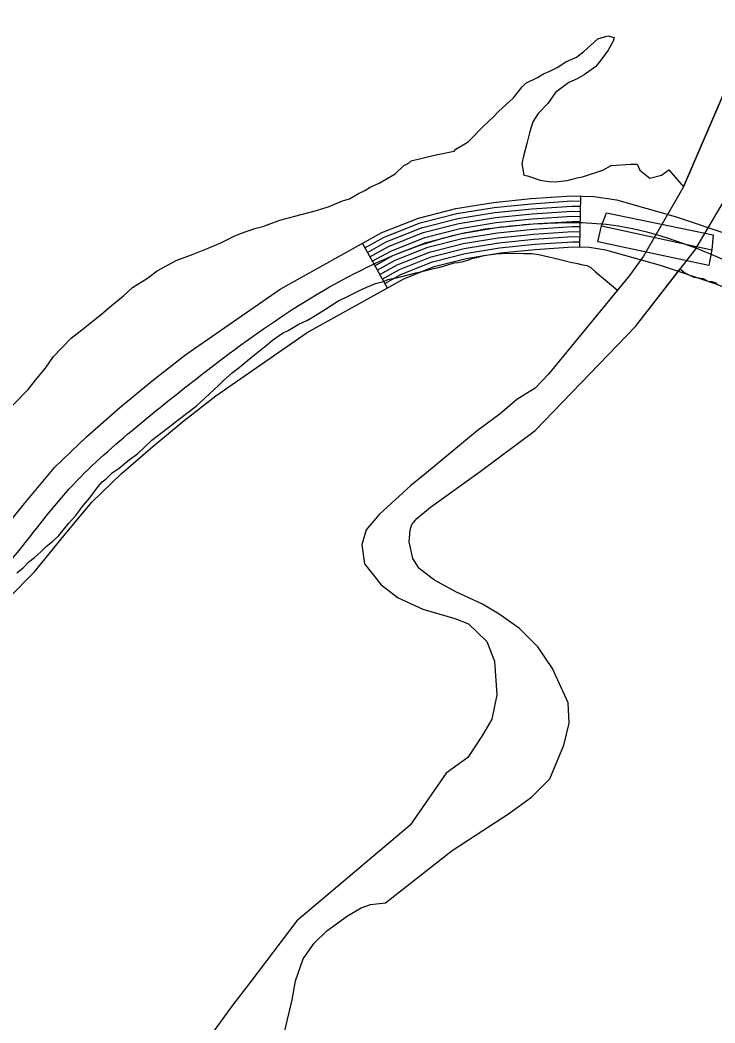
# Model space of a CAD drawing. Extents: x 3192986 to 3230865, y 867483 to 892886.
# Drawn here: x 3225278 to 3225687, y 874086 to 874677 of the extents above; entities that cross this region are included whole.
import ezdxf

# ---------------------------------------------------------------- set-up
doc = ezdxf.new("R2010")
doc.units = 0
for name, color, linetype in [('V-BRDG-OTLN', 7, 'Continuous'), ('V-ROAD-CNTR', 7, 'Continuous'), ('V-SITE-VEGE', 7, 'Continuous'), ('V-TOPO-SHOR', 7, 'Continuous')]:
    doc.layers.add(name, color=color, linetype=linetype)

msp = doc.modelspace()

# ---------------------------------------------------------------- linework, layer by layer
at = {"layer": 'V-BRDG-OTLN'}
msp.add_line((3225620.09, 874555.79), (3225685.16, 874541.64), dxfattribs=at)
msp.add_lwpolyline([(3225685.16, 874541.64), (3225683.4, 874532.29), (3225618.1, 874546.22), (3225620.09, 874555.79), (3225623.18, 874563.5), (3225685.93, 874550.41)], close=True, dxfattribs=at)
at = {"layer": 'V-ROAD-CNTR'}
for p, q in [((3225607.85, 874573.27), (3225607.14, 874543.28)), ((3225479.33, 874545.35), (3225493.93, 874519.14))]:
    msp.add_line(p, q, dxfattribs=at)
for points in [[(3225263.84, 874371.97), (3225280.24, 874392.17), (3225297.91, 874413.41), (3225316.97, 874431.67), (3225336.38, 874448.62), (3225355.51, 874464.43), (3225375.28, 874479.85), (3225430.89, 874518.35), (3225490.84, 874551.76), (3225512.34, 874560.31), (3225534.38, 874565.91), (3225556.63, 874569.56), (3225578.58, 874571.78), (3225602.58, 874573.4), (3225615.75, 874573.08), (3225629.02, 874571.04), (3225663.57, 874561.2), (3225696.96, 874550.1)], [(3225480.79, 874542.73), (3225492.13, 874549.05), (3225513.26, 874557.45), (3225534.99, 874562.97), (3225557.02, 874566.59), (3225578.83, 874568.79), (3225602.64, 874570.39), (3225607.78, 874570.27)], [(3225482.25, 874540.11), (3225493.42, 874546.33), (3225514.19, 874554.59), (3225535.6, 874560.03), (3225557.42, 874563.61), (3225579.08, 874565.81), (3225602.71, 874567.39), (3225607.71, 874567.27)], [(3225483.71, 874537.49), (3225494.71, 874543.62), (3225515.12, 874551.73), (3225536.22, 874557.09), (3225557.81, 874560.64), (3225579.34, 874562.82), (3225602.77, 874564.39), (3225607.64, 874564.27)], [(3225485.17, 874534.86), (3225496, 874540.9), (3225516.05, 874548.87), (3225536.83, 874554.15), (3225558.21, 874557.66), (3225579.59, 874559.83), (3225602.84, 874561.39), (3225607.57, 874561.27)], [(3225486.63, 874532.24), (3225497.29, 874538.18), (3225516.97, 874546.01), (3225537.44, 874551.21), (3225558.6, 874554.68), (3225579.84, 874556.84), (3225602.9, 874558.38), (3225607.49, 874558.27)], [(3225488.09, 874529.62), (3225498.58, 874535.47), (3225517.9, 874543.15), (3225538.06, 874548.27), (3225559, 874551.71), (3225580.09, 874553.85), (3225602.97, 874555.38), (3225607.42, 874555.28)], [(3225489.55, 874527), (3225499.87, 874532.75), (3225518.83, 874540.29), (3225538.67, 874545.33), (3225559.39, 874548.73), (3225580.34, 874550.86), (3225603.03, 874552.38), (3225607.35, 874552.28)], [(3225491.01, 874524.38), (3225501.16, 874530.04), (3225519.76, 874537.43), (3225539.28, 874542.39), (3225559.79, 874545.76), (3225580.59, 874547.87), (3225603.1, 874549.38), (3225607.28, 874549.28)], [(3225209.7, 874274.62), (3225286.21, 874351.92), (3225303.42, 874373.13), (3225319.89, 874392.92), (3225337.22, 874409.53), (3225355.8, 874425.75), (3225374.3, 874441.03), (3225393.06, 874455.67), (3225446.77, 874492.86), (3225503.74, 874524.61), (3225521.61, 874531.71), (3225540.51, 874536.51), (3225560.58, 874539.81), (3225581.1, 874541.89), (3225603.23, 874543.37), (3225613.11, 874543.14), (3225622.61, 874541.68), (3225654.72, 874532.53), (3225686.87, 874521.85), (3225712.6, 874512)], [(3225492.47, 874521.76), (3225502.45, 874527.32), (3225520.68, 874534.57), (3225539.9, 874539.45), (3225560.18, 874542.78), (3225580.85, 874544.88), (3225603.16, 874546.37), (3225607.21, 874546.28)]]:
    msp.add_lwpolyline(points, dxfattribs=at)
msp.add_spline([(3224951.99, 873264.97), (3224977.5, 873311.13), (3225010.07, 873358.37), (3225021.93, 873381.62), (3225028.79, 873407.19), (3225031.83, 873448.45), (3225027.82, 873496.39), (3224997.55, 873622.54), (3224978.24, 873749.79), (3224982.86, 873794.49), (3225005.6, 873934.04), (3225049.55, 874077.58), (3225069.66, 874131.16), (3225095.25, 874176.35), (3225122.69, 874208.59), (3225275.03, 874361.94), (3225308.9, 874403.17), (3225346.09, 874437.18), (3225384.17, 874467.76), (3225497.29, 874538.18), (3225537.44, 874551.21), (3225579.84, 874556.84), (3225625.82, 874556.36), (3225691.92, 874535.98), (3225743.89, 874517.59), (3225770.6, 874516.15), (3225906.59, 874516.69), (3225998.31, 874503.15), (3226219.8, 874510.55), (3226241.34, 874516.53), (3226259.81, 874527.94), (3226277.05, 874550.12), (3226289.24, 874579.75), (3226309.56, 874628.98), (3226341.31, 874678.46), (3226355.89, 874696.84), (3226376.21, 874712.86), (3226453.36, 874754.96), (3226528.25, 874807.73), (3226565.85, 874833.53), (3226645.65, 874882.43), (3226752.69, 874977.44), (3226814.5, 875079.14), (3226844.49, 875174.36), (3226866.53, 875225.49), (3226902.03, 875370.52), (3226923.34, 875425.87), (3226954.66, 875471.81), (3226990.6, 875504.04), (3227038.6, 875523.1), (3227074.04, 875524.54), (3227117.72, 875526.74), (3227254.98, 875510.99), (3227296.82, 875520.29), (3227417.3, 875564.02), (3227493.71, 875605.2), (3227529.6, 875636.68), (3227566.04, 875664.14), (3227647.02, 875692.32), (3227773.84, 875716.16), (3227904.08, 875727.69), (3228036.8, 875728.62), (3228120.81, 875742.17), (3228203.51, 875762.73), (3228283.19, 875795.95), (3228320.94, 875824), (3228354.66, 875862.98), (3228417.13, 875960.21), (3228450.43, 876000.8), (3228486.69, 876029.93), (3228556.62, 876061.86)], degree=3, dxfattribs=at)
at = {"layer": 'V-SITE-VEGE'}
for p, q in [((3225618.05, 874666.01), (3225623.85, 874667.71)), ((3225623.85, 874667.71), (3225627.58, 874666.71)), ((3225609.7, 874658.43), (3225618.05, 874666.01)), ((3225627.09, 874664.58), (3225624.01, 874659.22)), ((3225627.58, 874666.71), (3225627.09, 874664.58)), ((3225668.45, 874578.72), (3225705.7, 874665.41)), ((3225605.51, 874655.17), (3225609.7, 874658.43)), ((3225624.01, 874659.22), (3225619.87, 874653.31)), ((3225593.96, 874649.13), (3225599.2, 874652.4)), ((3225599.2, 874652.4), (3225605.51, 874655.17)), ((3225619.87, 874653.31), (3225616.76, 874649.54)), ((3225582.4, 874643.08), (3225586.07, 874645.27)), ((3225586.07, 874645.27), (3225589.75, 874646.93)), ((3225589.75, 874646.93), (3225593.96, 874649.13)), ((3225609.95, 874644.64), (3225605.75, 874642.45)), ((3225616.76, 874649.54), (3225609.95, 874644.64)), ((3225573.48, 874637.62), (3225575.56, 874639.77)), ((3225575.56, 874639.77), (3225582.4, 874643.08)), ((3225601.01, 874640.24), (3225593.17, 874634.26)), ((3225605.75, 874642.45), (3225601.01, 874640.24)), ((3225568.29, 874631.16), (3225573.48, 874637.62)), ((3225593.17, 874634.26), (3225588.51, 874627.81)), ((3225559.42, 874623.04), (3225568.29, 874631.16)), ((3225588.51, 874627.81), (3225582.78, 874621.87)), ((3225556.3, 874619.8), (3225559.42, 874623.04)), ((3225582.78, 874621.87), (3225579.69, 874617.04)), ((3225541.72, 874605.21), (3225550.57, 874614.39)), ((3225550.57, 874614.39), (3225556.3, 874619.8)), ((3225579.69, 874617.04), (3225577.68, 874610.64)), ((3225577.68, 874610.64), (3225576.21, 874604.25)), ((3225534.37, 874600.84), (3225541.72, 874605.21)), ((3225576.21, 874604.25), (3225574.23, 874596.79)), ((3225507.98, 874593.99), (3225521.7, 874597.42)), ((3225521.7, 874597.42), (3225533.33, 874599.76)), ((3225533.33, 874599.76), (3225534.37, 874600.84)), ((3225574.23, 874596.79), (3225573.24, 874592.53)), ((3225498.57, 874586.4), (3225503.78, 874591.26)), ((3225503.78, 874591.26), (3225506.93, 874592.91)), ((3225506.93, 874592.91), (3225507.98, 874593.99)), ((3225573.24, 874592.53), (3225574.43, 874585.65)), ((3225621.05, 874588.63), (3225625.77, 874591.36)), ((3225625.77, 874591.36), (3225637.43, 874592.11)), ((3225637.43, 874592.11), (3225641.14, 874592.17)), ((3225641.14, 874592.17), (3225642.8, 874588.49)), ((3225489.12, 874580.92), (3225498.57, 874586.4)), ((3225574.43, 874585.65), (3225576.56, 874585.16)), ((3225576.56, 874585.16), (3225584.03, 874582.65)), ((3225605.75, 874584.1), (3225608.92, 874584.69)), ((3225608.92, 874584.69), (3225621.05, 874588.63)), ((3225642.8, 874588.49), (3225648.72, 874583.83)), ((3225648.72, 874583.83), (3225655.58, 874585.54)), ((3225655.58, 874585.54), (3225659.76, 874588.8)), ((3225659.76, 874588.8), (3225668.45, 874578.72)), ((3225480.71, 874576.52), (3225484.39, 874578.71)), ((3225484.39, 874578.71), (3225489.12, 874580.92)), ((3225584.03, 874582.65), (3225590.41, 874581.7)), ((3225590.41, 874581.7), (3225594.65, 874581.78)), ((3225594.65, 874581.78), (3225599.95, 874582.41)), ((3225599.95, 874582.41), (3225605.75, 874584.1)), ((3225471.79, 874571.58), (3225477.03, 874574.86)), ((3225477.03, 874574.86), (3225480.71, 874576.52)), ((3225452.28, 874564.86), (3225459.67, 874567.12)), ((3225459.67, 874567.12), (3225467.56, 874570.45)), ((3225467.56, 874570.45), (3225471.79, 874571.58)), ((3225430.64, 874559.17), (3225439.62, 874561.45)), ((3225439.62, 874561.45), (3225452.28, 874564.86)), ((3225415.88, 874554.13), (3225420.63, 874555.27)), ((3225420.63, 874555.27), (3225430.64, 874559.17)), ((3225395.88, 874545.8), (3225403.76, 874549.66)), ((3225403.76, 874549.66), (3225407.45, 874551.32)), ((3225407.45, 874551.32), (3225415.88, 874554.13)), ((3225388.51, 874542.49), (3225395.88, 874545.8)), ((3225369.55, 874535.25), (3225379.56, 874539.14)), ((3225379.56, 874539.14), (3225388.51, 874542.49)), ((3225358.52, 874529.21), (3225369.55, 874535.25)), ((3225352.77, 874524.87), (3225358.52, 874529.21)), ((3225640.16, 874496.34), (3225666.6, 874530.33)), ((3225666.6, 874530.33), (3225669.23, 874528.09)), ((3225669.23, 874528.09), (3225674.52, 874525.56)), ((3225674.52, 874525.56), (3225677.42, 874525.01)), ((3225343.85, 874519.4), (3225352.77, 874524.87)), ((3225677.42, 874525.01), (3225680.09, 874524.72)), ((3225680.09, 874524.72), (3225682.73, 874523.21)), ((3225682.73, 874523.21), (3225685.15, 874522.92)), ((3225685.15, 874522.92), (3225688.05, 874521.89)), ((3225331.32, 874508.56), (3225338.63, 874514.53)), ((3225338.63, 874514.53), (3225343.85, 874519.4)), ((3225325.57, 874503.68), (3225331.32, 874508.56)), ((3225314.07, 874494.46), (3225325.57, 874503.68)), ((3225581.12, 874435.14), (3225640.16, 874496.34)), ((3225307.8, 874489.57), (3225314.07, 874494.46)), ((3225297.38, 874478.77), (3225307.8, 874489.57)), ((3225292.74, 874471.79), (3225297.38, 874478.77)), ((3225287.54, 874465.86), (3225292.74, 874471.79)), ((3225282.35, 874459.4), (3225287.54, 874465.86)), ((3225272.98, 874449.69), (3225282.35, 874459.4)), ((3225548.66, 874410.92), (3225581.12, 874435.14)), ((3225519.43, 874389.99), (3225548.66, 874410.92)), ((3225511.4, 874383.24), (3225519.43, 874389.99)), ((3225507.52, 874376.41), (3225508.38, 874379.74)), ((3225508.38, 874379.74), (3225511.4, 874383.24)), ((3225506.79, 874369.51), (3225507.52, 874376.41)), ((3225508.97, 874359.8), (3225506.79, 874369.51)), ((3225512.79, 874353.8), (3225508.97, 874359.8)), ((3225521.74, 874346.91), (3225512.79, 874353.8)), ((3225534.43, 874340.15), (3225521.74, 874346.91)), ((3225550.08, 874332.73), (3225534.43, 874340.15)), ((3225559.83, 874327.01), (3225550.08, 874332.73)), ((3225571.9, 874318.49), (3225559.83, 874327.01)), ((3225582.74, 874307.62), (3225571.9, 874318.49)), ((3225591.37, 874294.81), (3225582.74, 874307.62)), ((3225600.44, 874274.7), (3225591.37, 874294.81)), ((3225601.19, 874262.64), (3225600.44, 874274.7)), ((3225597.97, 874249.68), (3225601.19, 874262.64)), ((3225589.69, 874229.91), (3225597.97, 874249.68)), ((3225579.01, 874219.07), (3225589.69, 874229.91)), ((3225565.39, 874209.27), (3225579.01, 874219.07)), ((3225550.2, 874199.51), (3225565.39, 874209.27)), ((3225532.2, 874187.63), (3225550.2, 874199.51)), ((3225492.91, 874156.83), (3225532.2, 874187.63)), ((3225470.45, 874149.18), (3225478.64, 874153.95)), ((3225478.64, 874153.95), (3225484, 874155.82)), ((3225484, 874155.82), (3225492.91, 874156.83)), ((3225458.44, 874140.34), (3225470.45, 874149.18)), ((3225450.99, 874132.98), (3225458.44, 874140.34)), ((3225444.49, 874123.84), (3225450.99, 874132.98)), ((3225439.89, 874110.9), (3225444.49, 874123.84)), ((3225437.89, 874099.69), (3225439.89, 874110.9)), ((3225433.37, 874080.64), (3225437.89, 874099.69))]:
    msp.add_line(p, q, dxfattribs=at)
for points in [[(3225275.74, 874351.34), (3225279.44, 874354.19), (3225282.91, 874357.76), (3225286.11, 874360.37), (3225290.07, 874363.93), (3225293.04, 874366.78), (3225296.99, 874369.86), (3225300.45, 874373.19), (3225306.43, 874380.6), (3225310.4, 874384.9), (3225315.13, 874391.11), (3225318.86, 874395.41), (3225323.61, 874402.12), (3225326.09, 874404.98), (3225328.31, 874406.64), (3225332.02, 874410.21), (3225335.97, 874413.04), (3225342.13, 874418.02), (3225346.81, 874421.33), (3225355.23, 874429.42), (3225364.6, 874436.51), (3225370.77, 874441.49), (3225381.37, 874449.54), (3225394.48, 874461.66), (3225397.45, 874464.52), (3225402.64, 874469.03), (3225406.83, 874472.35), (3225412.76, 874477.33), (3225422.63, 874485.15), (3225426.34, 874488.47), (3225432.24, 874492.48), (3225435.67, 874494.11), (3225438.62, 874495.76), (3225441.57, 874497.64), (3225446.96, 874500.21), (3225449.42, 874501.61), (3225457.53, 874506.55), (3225465.4, 874511.74), (3225468.59, 874513.13), (3225479.14, 874518.51), (3225486.97, 874521.75), (3225491.85, 874522.87), (3225494.3, 874524.04), (3225499.18, 874525.16), (3225502.59, 874525.81), (3225510.89, 874528.08), (3225515.04, 874528.97), (3225521.14, 874530.55), (3225524.31, 874531.21), (3225527.73, 874532.12), (3225533.35, 874533.95), (3225535.54, 874534.15), (3225538.71, 874534.81), (3225541.15, 874535.49), (3225544.57, 874536.64), (3225546.77, 874537.08), (3225550.92, 874538.21), (3225557.98, 874539.29), (3225564.55, 874539.64), (3225574.5, 874539.45), (3225576.68, 874539.4), (3225579.11, 874539.35), (3225583.23, 874538.79), (3225595.07, 874536.12), (3225601.83, 874534.29), (3225605.94, 874533.48), (3225608.12, 874532.95), (3225611.51, 874532.4), (3225613.91, 874531.14), (3225616.54, 874528.66), (3225629.61, 874517.9)], [(3225629.61, 874517.9), (3225588.9, 874468.38), (3225581.03, 874460.05), (3225570.25, 874453.36), (3225560.41, 874445.06), (3225546.98, 874434.87), (3225517.09, 874410.2), (3225507.86, 874402.68), (3225489.17, 874385.69), (3225481.49, 874376.56), (3225478.94, 874367.73), (3225480.5, 874356.64), (3225490.32, 874344.21), (3225500.43, 874336.51), (3225514.91, 874329.91), (3225533.74, 874324.41), (3225541.77, 874321.29), (3225552.62, 874310.81), (3225557.13, 874299.27), (3225558.51, 874279.31), (3225555.66, 874264.96), (3225550.14, 874255.59), (3225541.4, 874242.54), (3225528.58, 874233.32), (3225507.45, 874202.56), (3225440.8, 874146.24), (3225413.04, 874109.69), (3225402.91, 874096.66), (3225391.96, 874081.68)]]:
    msp.add_lwpolyline(points, dxfattribs=at)
at = {"layer": 'V-TOPO-SHOR'}
for points in [[(3225705.7, 874665.41), (3225668.45, 874578.72), (3225644.95, 874537.93), (3225636.63, 874526.45), (3225588.9, 874468.38), (3225581.03, 874460.05), (3225570.25, 874453.36), (3225560.41, 874445.06), (3225546.98, 874434.87), (3225517.09, 874410.2), (3225507.86, 874402.68), (3225489.17, 874385.68), (3225481.49, 874376.56), (3225478.94, 874367.73), (3225480.5, 874356.64), (3225490.32, 874344.21), (3225500.43, 874336.51), (3225514.91, 874329.91), (3225533.74, 874324.41), (3225541.77, 874321.29), (3225552.62, 874310.81), (3225557.13, 874299.27), (3225558.51, 874279.31), (3225555.66, 874264.96), (3225550.14, 874255.59), (3225541.4, 874242.54), (3225528.58, 874233.32), (3225507.45, 874202.56), (3225440.8, 874146.24), (3225413.04, 874109.69), (3225402.91, 874096.66), (3225391.96, 874081.68)], [(3225597.97, 874249.68), (3225601.19, 874262.64), (3225600.44, 874274.7), (3225591.37, 874294.81), (3225582.74, 874307.61), (3225571.9, 874318.49), (3225559.83, 874327.01), (3225550.08, 874332.73), (3225534.43, 874340.15), (3225521.74, 874346.91), (3225512.79, 874353.8), (3225508.97, 874359.8), (3225506.79, 874369.51), (3225507.52, 874376.41), (3225508.38, 874379.74), (3225511.41, 874383.24), (3225519.43, 874389.99), (3225548.66, 874410.92), (3225581.12, 874435.14), (3225640.16, 874496.34), (3225675.4, 874541.63), (3225693.17, 874571.88)], [(3225433.37, 874080.64), (3225437.89, 874099.69), (3225439.89, 874110.9), (3225444.49, 874123.84), (3225450.99, 874132.98), (3225458.44, 874140.34), (3225470.45, 874149.18), (3225478.64, 874153.95), (3225484, 874155.82), (3225492.91, 874156.83), (3225532.2, 874187.63), (3225550.2, 874199.51), (3225565.39, 874209.27), (3225579.01, 874219.07), (3225589.68, 874229.91), (3225597.97, 874249.68)]]:
    msp.add_lwpolyline(points, dxfattribs=at)

doc.saveas('drawing.dxf')
